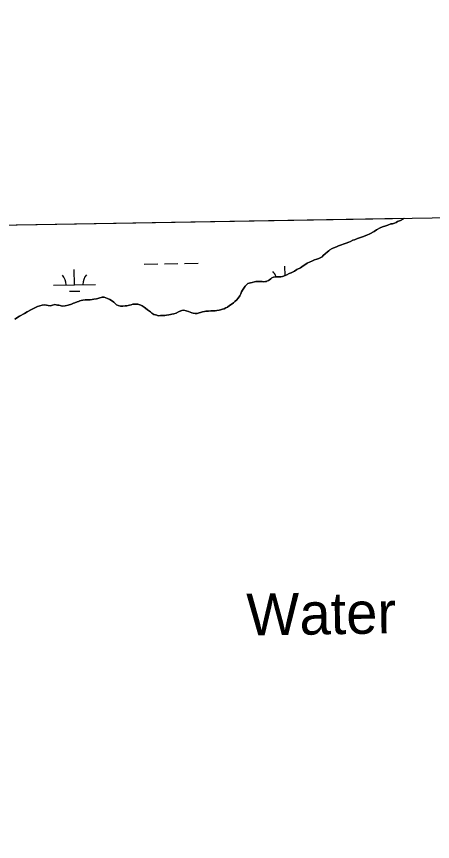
# Model space of a CAD drawing. Extents: x 3887375 to 3925618, y 296674 to 322633.
# Drawn here: x 3894247 to 3895238, y 318866 to 320833 of the extents above; entities that cross this region are included whole.
import ezdxf

# ---------------------------------------------------------------- set-up
doc = ezdxf.new("R2010")
doc.units = 0
for name, color, linetype in [('V-GRID-FRAM', 7, 'Continuous'), ('V-RIVR-IDEN', 7, 'Continuous'), ('V-TOPO-SHOR', 7, 'Continuous'), ('V-WETL-SWMP', 7, 'Continuous')]:
    doc.layers.add(name, color=color, linetype=linetype)

msp = doc.modelspace()

# ---------------------------------------------------------------- linework, layer by layer
at = {"layer": 'V-GRID-FRAM'}
msp.add_lwpolyline([(3891343.3, 320285.8), (3923192.8, 320832.5), (3923512.8, 302652.9), (3891647.4, 302105.9), (3891343.3, 320285.8)], dxfattribs=at)
at = {"layer": 'V-TOPO-SHOR'}
for points in [[(3894694.9, 320129.6), (3894698.3, 320130.4), (3894704.2, 320130.6), (3894710, 320131.4), (3894713.7, 320131.1), (3894720, 320131.1), (3894724.3, 320131.6), (3894729.8, 320132.4), (3894732.8, 320133.1), (3894738.1, 320135), (3894741.8, 320136), (3894746, 320138.1), (3894749.5, 320139.9), (3894754.8, 320143.6), (3894758.5, 320146.5), (3894764.4, 320150.4), (3894767.5, 320153.6), (3894771.8, 320157.6), (3894774.7, 320160.5), (3894777.7, 320164.4), (3894779.5, 320167), (3894781.4, 320171.3), (3894783.3, 320176), (3894785.4, 320180), (3894787, 320182.9), (3894790.2, 320187.4), (3894792.1, 320190), (3894795, 320193.2), (3894798.5, 320195.8), (3894804.6, 320197.9), (3894808.3, 320198.7), (3894813.8, 320200), (3894817, 320200.7), (3894821.5, 320201.2), (3894824.7, 320201.2), (3894832.4, 320200.7), (3894835.6, 320200.4), (3894840.6, 320200.6), (3894843.8, 320201.4), (3894847.8, 320203.2), (3894850.1, 320205.1), (3894852.8, 320207.7), (3894855.2, 320209.5), (3894859.2, 320211.1), (3894865, 320212.1), (3894868.2, 320212.4), (3894872.2, 320212.1), (3894877.2, 320212.3), (3894880.9, 320213.1), (3894887.5, 320215.2), (3894891, 320216.8), (3894897.1, 320219.7), (3894901.9, 320222), (3894909.8, 320225.9), (3894915.4, 320229.4), (3894923.4, 320233.5), (3894930.3, 320238), (3894934.3, 320240.9), (3894939.3, 320244.3), (3894946.7, 320248), (3894951, 320249.8), (3894956.8, 320252.2), (3894962.9, 320254.5), (3894967.2, 320256.1), (3894972.2, 320258.4), (3894975.1, 320260), (3894978.1, 320262.6), (3894982.3, 320267.1), (3894988.2, 320271.9), (3894991.1, 320274), (3894994, 320276.3), (3894999.1, 320279.5), (3895003.3, 320281), (3895009.9, 320283.9), (3895014.4, 320285.8), (3895021.3, 320288.4), (3895025.8, 320289.9), (3895032.7, 320292.5), (3895039.1, 320294.9), (3895043.1, 320296.5), (3895048.7, 320299.1), (3895052.6, 320300.6), (3895059.5, 320303.5), (3895071.7, 320307.7), (3895082.1, 320311.6), (3895089.2, 320314.5), (3895099.6, 320320), (3895105.2, 320323.9), (3895113.4, 320329.2), (3895119, 320331.5), (3895126.9, 320333.9), (3895131.7, 320335.2), (3895139.1, 320338.1), (3895142.8, 320338.3), (3895147.6, 320339.6), (3895151.6, 320341.7), (3895155.1, 320344.1), (3895162, 320346.7), (3895169.1, 320350.1), (3895170.5, 320351.5)], [(3894242.6, 320111.1), (3894254, 320118.2), (3894265.7, 320124.4), (3894272.6, 320128.4), (3894282.7, 320133.9), (3894288.8, 320137), (3894297.3, 320141), (3894307.9, 320144.3), (3894314.5, 320145.1), (3894318.2, 320144.3), (3894322.7, 320143.5), (3894328, 320143.2), (3894332.3, 320144.5), (3894338.1, 320145.8), (3894344.7, 320144.9), (3894348.1, 320144.4), (3894351.1, 320143.6), (3894355.8, 320142.5), (3894363, 320142.7), (3894370.4, 320144.3), (3894377.8, 320146.9), (3894382.9, 320149), (3894386, 320150.3), (3894391.1, 320152.1), (3894394.3, 320153.2), (3894398.2, 320154.5), (3894401.4, 320155.5), (3894404.9, 320156.3), (3894410.2, 320157.3), (3894413.6, 320157.3), (3894418.6, 320157.3), (3894422.1, 320157.3), (3894427.4, 320158), (3894431.1, 320158.8), (3894437.2, 320159.3), (3894440.6, 320160.6), (3894445.4, 320161.9), (3894448.3, 320162.9), (3894451.2, 320163.7), (3894455.5, 320163.7), (3894460, 320162.4), (3894463.7, 320160.7), (3894469.2, 320158.3), (3894473.4, 320155.7), (3894479, 320151.7), (3894482.4, 320148.2), (3894485.3, 320145.3), (3894489.5, 320143.4), (3894495.1, 320141.8), (3894500.6, 320141.8), (3894506.2, 320142.8), (3894509.9, 320143.3), (3894516.5, 320144.6), (3894520.2, 320145.4), (3894524.5, 320146.7), (3894531.6, 320147.2), (3894535.9, 320146.6), (3894543.3, 320144.4), (3894546.4, 320142.8), (3894551.2, 320139.6), (3894554.1, 320137.5), (3894559.1, 320133.8), (3894563.6, 320130.3), (3894565.9, 320128.4), (3894569.4, 320125.5), (3894574.4, 320122.6), (3894578.1, 320121.5), (3894581.5, 320121), (3894584.7, 320119.3), (3894589.7, 320120.1), (3894594.8, 320120.1), (3894600.1, 320119.8), (3894604.3, 320120.6), (3894609.6, 320121.9), (3894613.8, 320122.6), (3894617.3, 320123.1), (3894621.8, 320123.9), (3894627.4, 320125.7), (3894633.2, 320128.9), (3894638.2, 320130.7), (3894641.1, 320131.5), (3894645.9, 320132.5), (3894651.2, 320131.4), (3894656.8, 320129.3), (3894660.7, 320128), (3894664.4, 320126.3), (3894667.6, 320125.8), (3894673.1, 320124.4), (3894677.4, 320125), (3894681.9, 320126.3), (3894685.1, 320127.3), (3894690.4, 320128.9), (3894694.9, 320129.6)]]:
    msp.add_lwpolyline(points, dxfattribs=at)
at = {"layer": 'V-WETL-SWMP'}
for p, q in [((3894246.9, 320335.7), (3895170.5, 320351.5)), ((3895139.1, 320338.1), (3895131.7, 320335.2)), ((3895142.8, 320338.3), (3895139.1, 320338.1)), ((3895147.6, 320339.6), (3895142.8, 320338.3)), ((3895151.6, 320341.7), (3895147.6, 320339.6)), ((3895155.1, 320344.1), (3895151.6, 320341.7)), ((3895162, 320346.7), (3895155.1, 320344.1)), ((3895169.1, 320350.1), (3895162, 320346.7)), ((3895170.5, 320351.5), (3895169.1, 320350.1)), ((3894245.9, 320335), (3894246.9, 320335.7)), ((3895099.6, 320320), (3895089.2, 320314.5)), ((3895105.2, 320323.9), (3895099.6, 320320)), ((3895113.4, 320329.2), (3895105.2, 320323.9)), ((3895119, 320331.5), (3895113.4, 320329.2)), ((3895126.9, 320333.9), (3895119, 320331.5)), ((3895131.7, 320335.2), (3895126.9, 320333.9)), ((3895048.7, 320299.1), (3895043.1, 320296.5)), ((3895052.6, 320300.6), (3895048.7, 320299.1)), ((3895059.5, 320303.5), (3895052.6, 320300.6)), ((3895071.7, 320307.7), (3895059.5, 320303.5)), ((3895082.1, 320311.6), (3895071.7, 320307.7)), ((3895089.2, 320314.5), (3895082.1, 320311.6)), ((3894999.1, 320279.5), (3894994, 320276.3)), ((3895003.3, 320281), (3894999.1, 320279.5)), ((3895009.9, 320283.9), (3895003.3, 320281)), ((3895014.4, 320285.8), (3895009.9, 320283.9)), ((3895021.3, 320288.4), (3895014.4, 320285.8)), ((3895025.8, 320289.9), (3895021.3, 320288.4)), ((3895032.7, 320292.5), (3895025.8, 320289.9)), ((3895039.1, 320294.9), (3895032.7, 320292.5)), ((3895043.1, 320296.5), (3895039.1, 320294.9)), ((3894972.2, 320258.4), (3894967.2, 320256.1)), ((3894975.1, 320260), (3894972.2, 320258.4)), ((3894978.1, 320262.6), (3894975.1, 320260)), ((3894982.3, 320267.1), (3894978.1, 320262.6)), ((3894988.2, 320271.9), (3894982.3, 320267.1)), ((3894991.1, 320274), (3894988.2, 320271.9)), ((3894994, 320276.3), (3894991.1, 320274)), ((3894551.5, 320242.5), (3894583.5, 320243.1)), ((3894599.5, 320243.3), (3894631.5, 320243.9)), ((3894647.5, 320244.2), (3894679.5, 320244.7)), ((3894934.3, 320240.9), (3894930.3, 320238)), ((3894939.3, 320244.3), (3894934.3, 320240.9)), ((3894946.7, 320248), (3894939.3, 320244.3)), ((3894951, 320249.8), (3894946.7, 320248)), ((3894956.8, 320252.2), (3894951, 320249.8)), ((3894962.9, 320254.5), (3894956.8, 320252.2)), ((3894967.2, 320256.1), (3894962.9, 320254.5)), ((3894385.3, 320193.2), (3894384.6, 320229.2)), ((3894886.9, 320215), (3894886.5, 320237.8)), ((3894897.1, 320219.7), (3894891, 320216.8)), ((3894901.9, 320222), (3894897.1, 320219.7)), ((3894909.8, 320225.9), (3894901.9, 320222)), ((3894915.4, 320229.4), (3894909.8, 320225.9)), ((3894923.4, 320233.5), (3894915.4, 320229.4)), ((3894930.3, 320238), (3894923.4, 320233.5)), ((3894813.9, 320200), (3894808.3, 320198.7)), ((3894817, 320200.7), (3894813.9, 320200)), ((3894821.5, 320201.2), (3894817, 320200.7)), ((3894824.7, 320201.2), (3894821.5, 320201.2)), ((3894832.4, 320200.7), (3894824.7, 320201.2)), ((3894835.6, 320200.4), (3894832.4, 320200.7)), ((3894840.6, 320200.6), (3894835.6, 320200.4)), ((3894837.1, 320201), (3894842.4, 320201.1)), ((3894843.8, 320201.4), (3894840.6, 320200.6)), ((3894847.8, 320203.2), (3894843.8, 320201.4)), ((3894850.1, 320205.1), (3894847.8, 320203.2)), ((3894852.8, 320207.7), (3894850.1, 320205.1)), ((3894855.2, 320209.5), (3894852.8, 320207.7)), ((3894859.2, 320211.1), (3894855.2, 320209.5)), ((3894865, 320212.1), (3894859.2, 320211.1)), ((3894868.2, 320212.4), (3894865, 320212.1)), ((3894872.2, 320212.1), (3894868.2, 320212.4)), ((3894877.2, 320212.3), (3894872.2, 320212.1)), ((3894880.9, 320213.1), (3894877.2, 320212.3)), ((3894887.5, 320215.2), (3894880.9, 320213.1)), ((3894891, 320216.8), (3894887.5, 320215.2)), ((3894335.3, 320192.4), (3894435.3, 320194.1)), ((3894785.4, 320180), (3894783.3, 320176)), ((3894787, 320182.9), (3894785.4, 320180)), ((3894790.2, 320187.4), (3894787, 320182.9)), ((3894792.1, 320190), (3894790.2, 320187.4)), ((3894795, 320193.2), (3894792.1, 320190)), ((3894798.5, 320195.8), (3894795, 320193.2)), ((3894804.6, 320197.9), (3894798.5, 320195.8)), ((3894808.3, 320198.7), (3894804.6, 320197.9)), ((3894373.5, 320177.6), (3894397.5, 320178)), ((3894440.6, 320160.6), (3894437.2, 320159.3)), ((3894445.4, 320161.9), (3894440.6, 320160.6)), ((3894448.3, 320162.9), (3894445.4, 320161.9)), ((3894451.2, 320163.7), (3894448.3, 320162.9)), ((3894455.5, 320163.7), (3894451.2, 320163.7)), ((3894460, 320162.4), (3894455.5, 320163.7)), ((3894463.7, 320160.7), (3894460, 320162.4)), ((3894469.2, 320158.3), (3894463.7, 320160.7)), ((3894774.7, 320160.5), (3894771.8, 320157.6)), ((3894777.7, 320164.4), (3894774.7, 320160.5)), ((3894779.5, 320167), (3894777.7, 320164.4)), ((3894781.4, 320171.3), (3894779.5, 320167)), ((3894783.3, 320176), (3894781.4, 320171.3)), ((3894297.3, 320141), (3894288.8, 320137)), ((3894307.9, 320144.3), (3894297.3, 320141)), ((3894314.5, 320145.1), (3894307.9, 320144.3)), ((3894318.2, 320144.3), (3894314.5, 320145.1)), ((3894322.7, 320143.5), (3894318.2, 320144.3)), ((3894328, 320143.2), (3894322.7, 320143.5)), ((3894332.3, 320144.5), (3894328, 320143.2)), ((3894338.1, 320145.8), (3894332.3, 320144.5)), ((3894344.7, 320144.9), (3894338.1, 320145.8)), ((3894348.1, 320144.4), (3894344.7, 320144.9)), ((3894351.1, 320143.6), (3894348.1, 320144.4)), ((3894355.8, 320142.5), (3894351.1, 320143.6)), ((3894363, 320142.7), (3894355.8, 320142.5)), ((3894370.4, 320144.3), (3894363, 320142.7)), ((3894377.8, 320146.9), (3894370.4, 320144.3)), ((3894382.9, 320149), (3894377.8, 320146.9)), ((3894386, 320150.3), (3894382.9, 320149)), ((3894391.1, 320152.1), (3894386, 320150.3)), ((3894394.3, 320153.2), (3894391.1, 320152.1)), ((3894398.2, 320154.5), (3894394.3, 320153.2)), ((3894401.4, 320155.5), (3894398.2, 320154.5)), ((3894404.9, 320156.3), (3894401.4, 320155.5)), ((3894410.2, 320157.3), (3894404.9, 320156.3)), ((3894413.6, 320157.3), (3894410.2, 320157.3)), ((3894418.6, 320157.3), (3894413.6, 320157.3)), ((3894422.1, 320157.3), (3894418.6, 320157.3)), ((3894427.4, 320158), (3894422.1, 320157.3)), ((3894431.1, 320158.8), (3894427.4, 320158)), ((3894437.2, 320159.3), (3894431.1, 320158.8)), ((3894473.4, 320155.7), (3894469.2, 320158.3)), ((3894479, 320151.7), (3894473.4, 320155.7)), ((3894482.4, 320148.2), (3894479, 320151.7)), ((3894485.3, 320145.3), (3894482.4, 320148.2)), ((3894489.5, 320143.4), (3894485.3, 320145.3)), ((3894495.1, 320141.8), (3894489.5, 320143.4)), ((3894500.6, 320141.8), (3894495.1, 320141.8)), ((3894506.2, 320142.8), (3894500.6, 320141.8)), ((3894509.9, 320143.3), (3894506.2, 320142.8)), ((3894516.5, 320144.6), (3894509.9, 320143.3)), ((3894520.2, 320145.4), (3894516.5, 320144.6)), ((3894524.5, 320146.7), (3894520.2, 320145.4)), ((3894531.6, 320147.2), (3894524.5, 320146.7)), ((3894535.9, 320146.6), (3894531.6, 320147.2)), ((3894543.3, 320144.4), (3894535.9, 320146.6)), ((3894546.4, 320142.8), (3894543.3, 320144.4)), ((3894551.2, 320139.6), (3894546.4, 320142.8)), ((3894749.5, 320139.9), (3894746, 320138.1)), ((3894754.8, 320143.6), (3894749.5, 320139.9)), ((3894758.5, 320146.5), (3894754.8, 320143.6)), ((3894764.4, 320150.4), (3894758.5, 320146.5)), ((3894767.5, 320153.6), (3894764.4, 320150.4)), ((3894771.8, 320157.6), (3894767.5, 320153.6)), ((3894265.7, 320124.4), (3894254, 320118.2)), ((3894272.6, 320128.4), (3894265.7, 320124.4)), ((3894282.7, 320133.9), (3894272.6, 320128.4)), ((3894288.8, 320137), (3894282.7, 320133.9)), ((3894554.1, 320137.5), (3894551.2, 320139.6)), ((3894559.1, 320133.8), (3894554.1, 320137.5)), ((3894563.6, 320130.3), (3894559.1, 320133.8)), ((3894565.9, 320128.4), (3894563.6, 320130.3)), ((3894569.4, 320125.5), (3894565.9, 320128.4)), ((3894574.4, 320122.6), (3894569.4, 320125.5)), ((3894578.1, 320121.5), (3894574.4, 320122.6)), ((3894581.5, 320121), (3894578.1, 320121.5)), ((3894584.7, 320119.3), (3894581.5, 320121)), ((3894604.3, 320120.6), (3894600.1, 320119.8)), ((3894609.6, 320121.9), (3894604.3, 320120.6)), ((3894613.8, 320122.6), (3894609.6, 320121.9)), ((3894617.3, 320123.1), (3894613.8, 320122.6)), ((3894621.8, 320123.9), (3894617.3, 320123.1)), ((3894627.4, 320125.7), (3894621.8, 320123.9)), ((3894633.2, 320128.9), (3894627.4, 320125.7)), ((3894638.2, 320130.7), (3894633.2, 320128.9)), ((3894641.1, 320131.5), (3894638.2, 320130.7)), ((3894645.9, 320132.5), (3894641.1, 320131.5)), ((3894651.2, 320131.4), (3894645.9, 320132.5)), ((3894656.8, 320129.3), (3894651.2, 320131.4)), ((3894660.7, 320128), (3894656.8, 320129.3)), ((3894664.4, 320126.3), (3894660.7, 320128)), ((3894667.6, 320125.8), (3894664.4, 320126.3)), ((3894673.1, 320124.4), (3894667.6, 320125.8)), ((3894677.4, 320125), (3894673.1, 320124.4)), ((3894681.9, 320126.3), (3894677.4, 320125)), ((3894685.1, 320127.3), (3894681.9, 320126.3)), ((3894690.4, 320128.9), (3894685.1, 320127.3)), ((3894694.9, 320129.6), (3894690.4, 320128.9)), ((3894698.3, 320130.4), (3894694.9, 320129.6)), ((3894704.2, 320130.6), (3894698.3, 320130.4)), ((3894710, 320131.4), (3894704.2, 320130.6)), ((3894713.7, 320131.1), (3894710, 320131.4)), ((3894720, 320131.1), (3894713.7, 320131.1)), ((3894724.3, 320131.6), (3894720, 320131.1)), ((3894729.8, 320132.4), (3894724.3, 320131.6)), ((3894732.8, 320133.1), (3894729.8, 320132.4)), ((3894738.1, 320135), (3894732.8, 320133.1)), ((3894741.8, 320136), (3894738.1, 320135)), ((3894746, 320138.1), (3894741.8, 320136)), ((3894254, 320118.2), (3894242.6, 320111.1)), ((3894589.7, 320120.1), (3894584.7, 320119.3)), ((3894594.8, 320120.1), (3894589.7, 320120.1)), ((3894600.1, 320119.8), (3894594.8, 320120.1))]:
    msp.add_line(p, q, dxfattribs=at)
for centre, start, end in [((3894831.9, 320201.4), 17.8634, 41.7552), ((3894330, 320192.7), 0.2115, 41.7552), ((3894440.5, 320194.6), 140.2115, 181.7552)]:
    msp.add_arc(centre, 35.2, start, end, dxfattribs=at)

# ---------------------------------------------------------------- texts
at = {"layer": 'V-RIVR-IDEN'}
msp.add_text('Water', height=100, rotation=0.8972, dxfattribs=at).set_placement((3894795.7, 319357))

doc.saveas('drawing.dxf')
